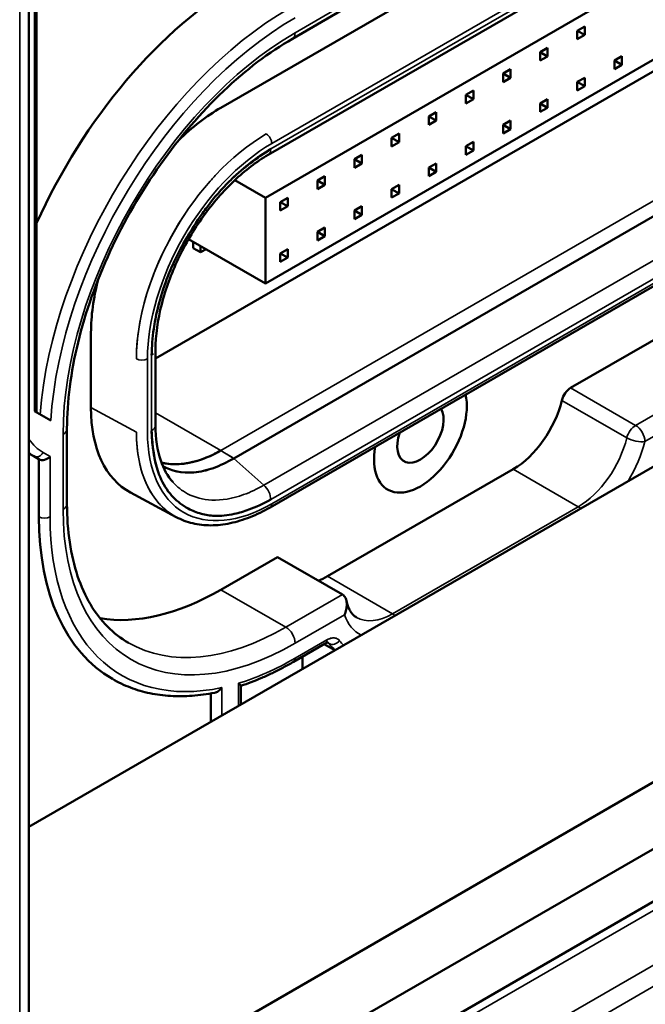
# Model space of a CAD drawing. Header units: millimetres. Extents: x 0 to 14369, y -869 to 2970.
# Tile 477 of 656: x 3591 to 3614, y 1225 to 1262. Entities that reach past the tile are written whole.
import ezdxf

# ---------------------------------------------------------------- set-up
doc = ezdxf.new("R2010")
doc.units = ezdxf.units.MM
doc.header["$LTSCALE"] = 10
doc.layers.add('Sichtbar (ISO)', color=7, linetype='Continuous', lineweight=50)
doc.layers.add('Sichtbar schmal (ISO)', color=7, linetype='Continuous', lineweight=35)

msp = doc.modelspace()

# ---------------------------------------------------------------- linework, layer by layer
at = {"layer": 'Sichtbar (ISO)'}
for p, q in [((3590.938, 1205.277), (3590.938, 1334.43)), ((3645.895, 1286.277), (3598.25, 1258.769)), ((3598.25, 1258.769), (3645.895, 1286.277)), ((3600.048, 1256.968), (3650.624, 1286.169)), ((3600.048, 1256.968), (3650.624, 1286.169)), ((3645.203, 1281.468), (3599.948, 1255.34)), ((3599.948, 1252.074), (3645.203, 1278.202)), ((3644.531, 1277.365), (3595.759, 1249.207)), ((3595.759, 1249.207), (3644.531, 1277.365)), ((3598.738, 1245.405), (3649.312, 1274.604)), ((3649.312, 1274.604), (3598.739, 1245.405)), ((3591.232, 1273.461), (3591.232, 1247.154)), ((3591.232, 1273.461), (3591.232, 1247.154)), ((3650.627, 1272.693), (3600.127, 1243.537)), ((3650.627, 1272.693), (3600.127, 1243.537)), ((3660.654, 1271.609), (3590.938, 1231.359)), ((3590.938, 1219.318), (3670.667, 1265.35)), ((3600.976, 1261.398), (3602.855, 1262.483)), ((3600.976, 1261.398), (3602.855, 1262.483)), ((3611.575, 1248.091), (3635.76, 1262.054)), ((3635.76, 1262.054), (3611.575, 1248.091)), ((3612.11, 1261.87), (3611.827, 1261.707)), ((3612.11, 1261.544), (3612.11, 1261.87)), ((3611.827, 1261.707), (3611.827, 1261.38)), ((3612.11, 1261.544), (3611.827, 1261.707)), ((3611.827, 1261.38), (3612.11, 1261.544)), ((3610.696, 1261.054), (3610.413, 1260.89)), ((3610.413, 1260.89), (3610.413, 1260.564)), ((3610.696, 1260.727), (3610.413, 1260.89)), ((3610.413, 1260.564), (3610.696, 1260.727)), ((3610.696, 1260.727), (3610.696, 1261.054)), ((3613.524, 1260.731), (3613.242, 1260.568)), ((3613.524, 1260.404), (3613.524, 1260.731)), ((3613.242, 1260.568), (3613.242, 1260.241)), ((3613.524, 1260.404), (3613.242, 1260.568)), ((3613.242, 1260.241), (3613.524, 1260.404)), ((3609.282, 1260.237), (3608.999, 1260.074)), ((3608.999, 1260.074), (3608.999, 1259.747)), ((3609.282, 1259.911), (3608.999, 1260.074)), ((3609.282, 1259.911), (3609.282, 1260.237)), ((3608.999, 1259.747), (3609.282, 1259.911)), ((3612.11, 1259.914), (3611.827, 1259.751)), ((3611.827, 1259.751), (3611.827, 1259.425)), ((3612.11, 1259.588), (3611.827, 1259.751)), ((3611.827, 1259.425), (3612.11, 1259.588)), ((3612.11, 1259.588), (3612.11, 1259.914)), ((3607.868, 1259.421), (3607.585, 1259.258)), ((3607.585, 1259.258), (3607.868, 1259.421)), ((3607.585, 1259.258), (3607.585, 1258.931)), ((3607.868, 1259.094), (3607.585, 1259.258)), ((3607.868, 1259.094), (3607.585, 1259.258)), ((3607.585, 1258.931), (3607.585, 1259.258)), ((3607.868, 1259.094), (3607.868, 1259.421)), ((3607.868, 1259.421), (3607.868, 1259.094)), ((3607.585, 1258.931), (3607.868, 1259.094)), ((3607.868, 1259.094), (3607.585, 1258.931)), ((3610.696, 1259.098), (3610.413, 1258.935)), ((3610.413, 1258.935), (3610.413, 1258.608)), ((3610.696, 1258.771), (3610.413, 1258.935)), ((3610.696, 1258.771), (3610.696, 1259.098)), ((3606.453, 1258.604), (3606.171, 1258.441)), ((3606.453, 1258.278), (3606.453, 1258.604)), ((3610.413, 1258.608), (3610.696, 1258.771)), ((3606.171, 1258.441), (3606.171, 1258.114)), ((3606.453, 1258.278), (3606.171, 1258.441)), ((3606.171, 1258.114), (3606.453, 1258.278)), ((3609.282, 1258.281), (3608.999, 1258.118)), ((3608.999, 1258.118), (3608.999, 1257.792)), ((3609.282, 1257.955), (3608.999, 1258.118)), ((3609.282, 1257.955), (3609.282, 1258.281)), ((3604.756, 1257.625), (3605.039, 1257.788)), ((3605.039, 1257.788), (3605.039, 1257.461)), ((3608.999, 1257.792), (3609.282, 1257.955)), ((3604.756, 1257.298), (3604.756, 1257.625)), ((3604.756, 1257.625), (3605.039, 1257.461)), ((3605.039, 1257.461), (3604.756, 1257.298)), ((3607.868, 1257.465), (3607.585, 1257.302)), ((3607.585, 1257.302), (3607.868, 1257.465)), ((3607.868, 1257.138), (3607.868, 1257.465)), ((3607.868, 1257.465), (3607.868, 1257.138)), ((3603.625, 1256.971), (3603.342, 1256.808)), ((3603.625, 1256.645), (3603.625, 1256.971)), ((3607.585, 1257.302), (3607.585, 1256.975)), ((3607.868, 1257.138), (3607.585, 1257.302)), ((3607.868, 1257.138), (3607.585, 1257.302)), ((3607.585, 1256.975), (3607.585, 1257.302)), ((3607.585, 1256.975), (3607.868, 1257.138)), ((3607.868, 1257.138), (3607.585, 1256.975)), ((3603.342, 1256.808), (3603.342, 1256.481)), ((3603.625, 1256.645), (3603.342, 1256.808)), ((3603.342, 1256.481), (3603.625, 1256.645)), ((3606.453, 1256.648), (3606.171, 1256.485)), ((3606.453, 1256.322), (3606.453, 1256.648)), ((3598.195, 1256.352), (3598.195, 1256.352)), ((3606.171, 1256.485), (3606.171, 1256.159)), ((3606.453, 1256.322), (3606.171, 1256.485)), ((3606.171, 1256.159), (3606.453, 1256.322)), ((3599.948, 1255.34), (3598.782, 1256.013)), ((3601.928, 1255.992), (3602.211, 1256.155)), ((3601.928, 1255.665), (3601.928, 1255.992)), ((3601.928, 1255.992), (3602.211, 1255.828)), ((3602.211, 1255.828), (3601.928, 1255.665)), ((3602.211, 1256.155), (3602.211, 1255.828)), ((3604.756, 1255.669), (3605.039, 1255.832)), ((3605.039, 1255.832), (3605.039, 1255.505)), ((3604.756, 1255.342), (3604.756, 1255.669)), ((3604.756, 1255.669), (3605.039, 1255.505)), ((3605.039, 1255.505), (3604.756, 1255.342)), ((3599.948, 1255.34), (3599.948, 1252.074)), ((3600.797, 1255.338), (3600.514, 1255.175)), ((3600.514, 1255.175), (3600.514, 1254.848)), ((3600.797, 1255.012), (3600.514, 1255.175)), ((3600.797, 1255.012), (3600.797, 1255.338)), ((3596.907, 1254.757), (3596.907, 1254.757)), ((3600.514, 1254.848), (3600.797, 1255.012)), ((3603.625, 1255.015), (3603.342, 1254.852)), ((3603.342, 1254.852), (3603.342, 1254.526)), ((3603.625, 1254.689), (3603.342, 1254.852)), ((3603.625, 1254.689), (3603.625, 1255.015)), ((3603.342, 1254.526), (3603.625, 1254.689)), ((3601.928, 1254.036), (3602.211, 1254.199)), ((3601.928, 1253.709), (3601.928, 1254.036)), ((3601.928, 1254.036), (3602.211, 1253.872)), ((3602.211, 1254.199), (3602.211, 1253.872)), ((3599.948, 1252.074), (3597.022, 1253.764)), ((3597.19, 1253.421), (3597.19, 1253.666)), ((3602.211, 1253.872), (3601.928, 1253.709)), ((3597.19, 1253.421), (3597.473, 1253.258)), ((3597.473, 1253.258), (3597.473, 1253.503)), ((3597.685, 1253.381), (3597.473, 1253.258)), ((3600.797, 1253.382), (3600.514, 1253.219)), ((3600.514, 1253.219), (3600.514, 1252.893)), ((3600.797, 1253.056), (3600.514, 1253.219)), ((3600.797, 1253.056), (3600.797, 1253.382)), ((3600.514, 1252.893), (3600.797, 1253.056)), ((3593.301, 1250.197), (3593.301, 1247.338)), ((3593.301, 1247.338), (3593.301, 1250.197)), ((3595.759, 1246.662), (3595.759, 1249.537)), ((3595.759, 1246.662), (3595.759, 1249.537)), ((3591.771, 1246.843), (3591.145, 1247.204)), ((3591.145, 1247.204), (3591.771, 1246.843)), ((3592.387, 1243.664), (3592.387, 1246.522)), ((3592.387, 1243.664), (3592.387, 1246.522)), ((3591.119, 1245.487), (3591.321, 1245.37)), ((3591.119, 1245.487), (3591.321, 1245.37)), ((3591.321, 1245.37), (3591.321, 1243.174)), ((3595.541, 1245.411), (3595.54, 1245.411)), ((3595.54, 1245.411), (3595.541, 1245.411)), ((3609.388, 1244.991), (3602.317, 1240.909)), ((3602.317, 1240.909), (3609.388, 1244.991)), ((3594.812, 1244.099), (3596.545, 1243.168)), ((3594.812, 1244.099), (3596.545, 1243.168)), ((3595.772, 1243.829), (3595.772, 1243.829)), ((3595.772, 1243.829), (3595.772, 1243.829)), ((3590.949, 1216.794), (3637.425, 1243.627)), ((3600.405, 1241.642), (3598.251, 1240.398)), ((3598.251, 1240.398), (3600.405, 1241.642)), ((3600.405, 1241.642), (3602.88, 1240.213)), ((3602.88, 1240.213), (3600.405, 1241.642)), ((3590.938, 1214.774), (3634.346, 1239.835)), ((3602.227, 1238.347), (3601.017, 1237.648)), ((3602.227, 1238.347), (3601.017, 1237.648)), ((3602.185, 1238.322), (3602.592, 1238.087)), ((3602.185, 1238.322), (3602.592, 1238.087)), ((3601.362, 1237.377), (3601.362, 1237.847)), ((3601.362, 1237.847), (3601.362, 1237.377)), ((3599.011, 1236.02), (3599.011, 1236.738)), ((3599.011, 1236.02), (3599.011, 1236.738)), ((3597.862, 1236.442), (3597.862, 1235.356))]:
    msp.add_line(p, q, dxfattribs=at)
for centre, major_axis, ratio, start_param, end_param in [((3599.064, 1252.585), (6.75, 11.691), 0.57735, 0.785398, 1.747552), ((3599.064, 1252.585), (-6.75, -11.691), 0.57735, 3.926991, 4.889145), ((3598.252, 1253.054), (3.5, 6.062), 0.577526, 0.78555, 1.11734), ((3598.252, 1253.054), (-3.5, -6.062), 0.577526, 3.927143, 4.258933), ((3598.252, 1253.054), (3.5, 6.062), 0.577526, 2.024175, 2.356042), ((3598.252, 1253.054), (-3.5, -6.062), 0.577526, 5.165767, 5.497635), ((3611.575, 1247.682), (0.25, 0.433), 0.57735, 0.785398, 2.043428), ((3611.575, 1247.682), (-0.25, -0.433), 0.57735, 3.926991, 5.18502), ((3605.852, 1246.379), (-1.25, -2.165), 0.57735, 5.26872, 8.868447), ((3605.852, 1246.379), (-1.25, -2.165), 0.57735, 5.26872, 8.868447), ((3605.852, 1246.379), (-1.25, -2.165), 0.57735, 5.26872, 8.868447), ((3609.388, 1247.236), (1.375, 2.382), 0.57735, 3.926991, 5.18502), ((3609.388, 1247.236), (-1.375, -2.382), 0.57735, 0.785398, 2.043428), ((3598.252, 1250.198), (3.501, 6.064), 0.577174, 2.356347, 3.159041), ((3598.252, 1250.198), (3.501, 6.064), 0.577174, 2.356347, 3.159041), ((3605.852, 1246.379), (-0.625, -1.083), 0.57735, 5.026382, 9.110785), ((3593.619, 1249.817), (-2.5, -4.33), 0.57735, 6.207647, 6.283185), ((3591.533, 1245.594), (0.277, 0.16), 0.717439, 3.534292, 5.105088), ((3591.533, 1245.594), (0.277, 0.16), 0.717439, 3.534292, 5.105088), ((3598.252, 1250.198), (3.501, 6.064), 0.577174, 3.404714, 3.404724), ((3598.252, 1250.198), (3.501, 6.064), 0.577174, 3.404714, 3.404724), ((3598.252, 1250.198), (3.501, 6.064), 0.577174, 3.514319, 3.514425), ((3598.252, 1250.198), (3.501, 6.064), 0.577174, 3.514319, 3.514425), ((3598.252, 1250.198), (3.501, 6.064), 0.577174, 3.699401, 3.699628), ((3598.252, 1250.198), (3.501, 6.064), 0.577174, 3.699402, 3.699629), ((3600.867, 1248.686), (-6.75, -11.691), 0.57735, 5.497787, 6.283185), ((3602.317, 1243.154), (1.375, 2.382), 0.57735, 3.744156, 3.926991), ((3602.317, 1243.154), (-1.375, -2.382), 0.57735, 0.602563, 0.785398), ((3598.251, 1250.196), (-6, -10.392), 0.57735, 0.212202, 0.785398), ((3598.251, 1250.196), (-6, -10.392), 0.57735, 0.212202, 0.785398)]:
    msp.add_ellipse(centre, major_axis=major_axis, ratio=ratio, start_param=start_param, end_param=end_param, dxfattribs=at)
for points, knots in [([(3600.976, 1261.398), (3600.093, 1260.889), (3599.201, 1260.212), (3597.495, 1258.59), (3596.68, 1257.642), (3595.217, 1255.574), (3594.569, 1254.453), (3593.504, 1252.151), (3593.088, 1250.972), (3592.531, 1248.677), (3592.388, 1247.562), (3592.387, 1246.533), (3592.387, 1246.527), (3592.387, 1246.522)], [1.570796, 1.570796, 1.570796, 1.570796, 1.883729, 1.883729, 2.197675, 2.197675, 2.511834, 2.511834, 2.825993, 2.825993, 3.13995, 3.13995, 3.141593, 3.141593, 3.141593, 3.141593]), ([(3600.976, 1261.398), (3600.093, 1260.889), (3599.201, 1260.212), (3597.495, 1258.59), (3596.68, 1257.642), (3595.217, 1255.574), (3594.569, 1254.453), (3593.504, 1252.151), (3593.088, 1250.972), (3592.531, 1248.677), (3592.388, 1247.562), (3592.387, 1246.533), (3592.387, 1246.527), (3592.387, 1246.522)], [1.570796, 1.570796, 1.570796, 1.570796, 1.883729, 1.883729, 2.197675, 2.197675, 2.511834, 2.511834, 2.825993, 2.825993, 3.13995, 3.13995, 3.141593, 3.141593, 3.141593, 3.141593]), ([(3595.613, 1249.337), (3595.616, 1249.668), (3595.643, 1250.005), (3595.694, 1250.345), (3595.729, 1250.585), (3595.775, 1250.826), (3595.832, 1251.068), (3595.913, 1251.417), (3596.017, 1251.767), (3596.148, 1252.127), (3596.238, 1252.374), (3596.342, 1252.625), (3596.462, 1252.882), (3596.589, 1253.152), (3596.732, 1253.431), (3596.886, 1253.704), (3597.093, 1254.069), (3597.32, 1254.423), (3597.544, 1254.741), (3597.603, 1254.825), (3597.663, 1254.906), (3597.723, 1254.985), (3598.002, 1255.356), (3598.283, 1255.675), (3598.581, 1255.97), (3598.638, 1256.026), (3598.696, 1256.082), (3598.755, 1256.136), (3598.994, 1256.359), (3599.245, 1256.57), (3599.506, 1256.765), (3599.715, 1256.92), (3599.931, 1257.065), (3600.151, 1257.197)], [0, 0, 0, 0, 0.117399, 0.117399, 0.117399, 0.2, 0.2, 0.2, 0.318725, 0.318725, 0.318725, 0.4, 0.4, 0.4, 0.485584, 0.485584, 0.485584, 0.6, 0.6, 0.6, 0.63034, 0.63034, 0.63034, 0.772714, 0.772714, 0.772714, 0.8, 0.8, 0.8, 0.91123, 0.91123, 0.91123, 1, 1, 1, 1]), ([(3600.048, 1256.969), (3599.616, 1256.719), (3599.173, 1256.384), (3598.339, 1255.592), (3597.937, 1255.129), (3597.217, 1254.123), (3596.89, 1253.568), (3596.356, 1252.439), (3596.142, 1251.853), (3595.84, 1250.679), (3595.76, 1250.078), (3595.76, 1249.541)], [0, 0, 0, 0, 0.1885268, 0.1885268, 0.3749486, 0.3749486, 0.5635135, 0.5635135, 0.7521254, 0.7521254, 0.9554023, 0.9554023, 0.9554023, 0.9554023]), ([(3600.048, 1256.969), (3599.616, 1256.719), (3599.173, 1256.384), (3598.339, 1255.592), (3597.937, 1255.129), (3597.217, 1254.123), (3596.89, 1253.568), (3596.356, 1252.439), (3596.142, 1251.853), (3595.84, 1250.679), (3595.76, 1250.078), (3595.76, 1249.541)], [0, 0, 0, 0, 0.1885268, 0.1885268, 0.3749486, 0.3749486, 0.5635135, 0.5635135, 0.7521254, 0.7521254, 0.9554009, 0.9554009, 0.9554009, 0.9554009]), ([(3600.151, 1243.838), (3599.866, 1243.676), (3599.588, 1243.548), (3599.318, 1243.45), (3599.129, 1243.381), (3598.943, 1243.328), (3598.761, 1243.288), (3598.5, 1243.232), (3598.248, 1243.206), (3598.002, 1243.216), (3597.834, 1243.222), (3597.668, 1243.246), (3597.506, 1243.291), (3597.335, 1243.338), (3597.165, 1243.406), (3597.006, 1243.492), (3596.793, 1243.608), (3596.6, 1243.759), (3596.437, 1243.923), (3596.394, 1243.967), (3596.353, 1244.012), (3596.314, 1244.059), (3596.133, 1244.277), (3595.997, 1244.523), (3595.891, 1244.806), (3595.871, 1244.86), (3595.852, 1244.916), (3595.834, 1244.973), (3595.76, 1245.206), (3595.703, 1245.464), (3595.665, 1245.744), (3595.635, 1245.968), (3595.617, 1246.206), (3595.613, 1246.458)], [0, 0, 0, 0, 0.1174, 0.1174, 0.1174, 0.2, 0.2, 0.2, 0.318725, 0.318725, 0.318725, 0.4, 0.4, 0.4, 0.485584, 0.485584, 0.485584, 0.6, 0.6, 0.6, 0.63034, 0.63034, 0.63034, 0.772715, 0.772715, 0.772715, 0.8, 0.8, 0.8, 0.91123, 0.91123, 0.91123, 1, 1, 1, 1]), ([(3595.759, 1246.662), (3595.76, 1246.162), (3595.83, 1245.703), (3596.069, 1244.994), (3596.226, 1244.719), (3596.414, 1244.507)], [0, 0, 0, 0, 0.189637, 0.189637, 0.3566248, 0.3566248, 0.3566248, 0.3566248]), ([(3595.759, 1246.662), (3595.76, 1246.162), (3595.83, 1245.703), (3596.069, 1244.994), (3596.227, 1244.719), (3596.414, 1244.507)], [0, 0, 0, 0, 0.189637, 0.189637, 0.3566321, 0.3566321, 0.3566321, 0.3566321]), ([(3598.251, 1245.705), (3598.101, 1245.62), (3597.95, 1245.544), (3597.509, 1245.35), (3597.218, 1245.262), (3596.662, 1245.171), (3596.395, 1245.168), (3596.094, 1245.217), (3596.04, 1245.228), (3595.987, 1245.24)], [2.0089081, 2.0089081, 2.0089081, 2.0089081, 2.0704439, 2.0704439, 2.1893622, 2.1893622, 2.3082806, 2.3082806, 2.3347926, 2.3347926, 2.3347926, 2.3347926]), ([(3595.987, 1245.24), (3596.05, 1245.225), (3596.113, 1245.213), (3596.426, 1245.167), (3596.694, 1245.173), (3597.253, 1245.271), (3597.545, 1245.363), (3597.975, 1245.556), (3598.113, 1245.627), (3598.25, 1245.705)], [2.0000291, 2.0000291, 2.0000291, 2.0000291, 2.0313268, 2.0313268, 2.1503437, 2.1503437, 2.2693606, 2.2693606, 2.3258506, 2.3258506, 2.3258506, 2.3258506]), ([(3596.044, 1245.101), (3596.36, 1244.932), (3596.762, 1244.833), (3597.464, 1244.888), (3597.713, 1244.945), (3598.22, 1245.127), (3598.476, 1245.252), (3598.738, 1245.405)], [-0.4347107, -0.4347107, -0.4347107, -0.4347107, -0.2236853, -0.2236853, -0.1117567, -0.1117567, -0.0000049, -0.0000049, -0.0000049, -0.0000049]), ([(3598.738, 1245.405), (3598.476, 1245.252), (3598.22, 1245.127), (3597.713, 1244.944), (3597.463, 1244.888), (3596.761, 1244.833), (3596.36, 1244.932), (3596.044, 1245.101)], [0.0000228, 0.0000228, 0.0000228, 0.0000228, 0.1119262, 0.1119262, 0.2240133, 0.2240133, 0.4347753, 0.4347753, 0.4347753, 0.4347753]), ([(3594.726, 1238.375), (3594.438, 1238.541), (3594.172, 1238.747), (3593.689, 1239.236), (3593.471, 1239.52), (3593.09, 1240.164), (3592.926, 1240.524), (3592.661, 1241.315), (3592.559, 1241.745), (3592.422, 1242.664), (3592.387, 1243.153), (3592.387, 1243.664)], [2.3561945, 2.3561945, 2.3561945, 2.3561945, 2.5132741, 2.5132741, 2.6703538, 2.6703538, 2.8274334, 2.8274334, 2.984513, 2.984513, 3.1415927, 3.1415927, 3.1415927, 3.1415927]), ([(3594.726, 1238.375), (3594.438, 1238.541), (3594.172, 1238.747), (3593.689, 1239.236), (3593.471, 1239.52), (3593.09, 1240.164), (3592.926, 1240.524), (3592.661, 1241.315), (3592.559, 1241.745), (3592.422, 1242.664), (3592.387, 1243.153), (3592.387, 1243.664)], [2.3561945, 2.3561945, 2.3561945, 2.3561945, 2.5132741, 2.5132741, 2.6703538, 2.6703538, 2.8274334, 2.8274334, 2.984513, 2.984513, 3.1415927, 3.1415927, 3.1415927, 3.1415927]), ([(3596.545, 1243.168), (3596.742, 1243.062), (3596.955, 1242.982), (3597.4, 1242.876), (3597.633, 1242.85), (3598.112, 1242.852), (3598.357, 1242.88), (3598.856, 1242.985), (3599.109, 1243.063), (3599.618, 1243.266), (3599.873, 1243.391), (3600.127, 1243.537)], [2.3736494, 2.3736494, 2.3736494, 2.3736494, 2.5272569, 2.5272569, 2.6808643, 2.6808643, 2.8344718, 2.8344718, 2.9880792, 2.9880792, 3.1416867, 3.1416867, 3.1416867, 3.1416867]), ([(3596.545, 1243.168), (3596.742, 1243.062), (3596.955, 1242.982), (3597.4, 1242.876), (3597.633, 1242.85), (3598.112, 1242.852), (3598.357, 1242.88), (3598.856, 1242.985), (3599.109, 1243.063), (3599.618, 1243.266), (3599.873, 1243.391), (3600.127, 1243.537)], [2.3736503, 2.3736503, 2.3736503, 2.3736503, 2.5272576, 2.5272576, 2.6808649, 2.6808649, 2.8344721, 2.8344721, 2.9880794, 2.9880794, 3.1416867, 3.1416867, 3.1416867, 3.1416867]), ([(3602.88, 1240.213), (3602.907, 1240.197), (3602.932, 1240.176), (3602.983, 1240.115), (3603.005, 1240.072), (3603.04, 1239.965), (3603.048, 1239.9), (3603.048, 1239.77), (3603.04, 1239.703), (3603.01, 1239.572), (3602.988, 1239.507), (3602.96, 1239.444), (3602.959, 1239.443), (3602.959, 1239.442)], [0.09341858, 0.09341858, 0.09341858, 0.09341858, 0.10621496, 0.10621496, 0.12403636, 0.12403636, 0.14611715, 0.14611715, 0.16768171, 0.16768171, 0.18977528, 0.18977528, 0.19019595, 0.19019595, 0.19019595, 0.19019595]), ([(3602.959, 1239.442), (3602.959, 1239.443), (3602.96, 1239.444), (3602.988, 1239.507), (3603.01, 1239.572), (3603.04, 1239.703), (3603.048, 1239.77), (3603.048, 1239.9), (3603.04, 1239.965), (3603.005, 1240.072), (3602.983, 1240.115), (3602.932, 1240.176), (3602.907, 1240.197), (3602.88, 1240.213)], [-0.19019595, -0.19019595, -0.19019595, -0.19019595, -0.18977528, -0.18977528, -0.16768171, -0.16768171, -0.14611715, -0.14611715, -0.12403636, -0.12403636, -0.10621496, -0.10621496, -0.09341858, -0.09341858, -0.09341858, -0.09341858]), ([(3603.035, 1239.97), (3603.049, 1239.902), (3603.067, 1239.839), (3603.107, 1239.725), (3603.13, 1239.673), (3603.18, 1239.581), (3603.206, 1239.541), (3603.262, 1239.469), (3603.291, 1239.439), (3603.352, 1239.385), (3603.383, 1239.363), (3603.417, 1239.344)], [3.3545763, 3.3545763, 3.3545763, 3.3545763, 3.4690592, 3.4690592, 3.5835421, 3.5835421, 3.698025, 3.698025, 3.8125079, 3.8125079, 3.9269908, 3.9269908, 3.9269908, 3.9269908]), ([(3603.035, 1239.97), (3603.049, 1239.902), (3603.067, 1239.839), (3603.107, 1239.725), (3603.13, 1239.673), (3603.18, 1239.581), (3603.206, 1239.541), (3603.262, 1239.469), (3603.291, 1239.439), (3603.352, 1239.385), (3603.383, 1239.363), (3603.417, 1239.344)], [3.3545763, 3.3545763, 3.3545763, 3.3545763, 3.4690592, 3.4690592, 3.5835421, 3.5835421, 3.698025, 3.698025, 3.8125079, 3.8125079, 3.9269908, 3.9269908, 3.9269908, 3.9269908]), ([(3602.334, 1238.383), (3602.334, 1238.383), (3602.333, 1238.384), (3602.327, 1238.384), (3602.321, 1238.383), (3602.302, 1238.38), (3602.29, 1238.376), (3602.262, 1238.365), (3602.245, 1238.357), (3602.227, 1238.347)], [0.9888978, 0.9888978, 0.9888978, 0.9888978, 1.0995574, 1.0995574, 1.2566371, 1.2566371, 1.4137167, 1.4137167, 1.5707963, 1.5707963, 1.5707963, 1.5707963]), ([(3602.334, 1238.383), (3602.334, 1238.383), (3602.333, 1238.384), (3602.327, 1238.384), (3602.321, 1238.383), (3602.302, 1238.38), (3602.29, 1238.376), (3602.262, 1238.365), (3602.245, 1238.357), (3602.227, 1238.347)], [0.9888978, 0.9888978, 0.9888978, 0.9888978, 1.0995574, 1.0995574, 1.2566371, 1.2566371, 1.4137167, 1.4137167, 1.5707963, 1.5707963, 1.5707963, 1.5707963]), ([(3599.011, 1236.735), (3599.142, 1236.778), (3599.275, 1236.825), (3599.541, 1236.927), (3599.674, 1236.981), (3599.942, 1237.096), (3600.077, 1237.157), (3600.345, 1237.286), (3600.48, 1237.354), (3600.748, 1237.496), (3600.883, 1237.571), (3601.017, 1237.648)], [4.5018294, 4.5018294, 4.5018294, 4.5018294, 4.5437264, 4.5437264, 4.5858921, 4.5858921, 4.6280577, 4.6280577, 4.6702233, 4.6702233, 4.712389, 4.712389, 4.712389, 4.712389]), ([(3599.011, 1236.735), (3599.142, 1236.778), (3599.275, 1236.825), (3599.541, 1236.927), (3599.674, 1236.981), (3599.942, 1237.096), (3600.077, 1237.157), (3600.345, 1237.286), (3600.48, 1237.354), (3600.748, 1237.496), (3600.883, 1237.571), (3601.017, 1237.648)], [4.5018294, 4.5018294, 4.5018294, 4.5018294, 4.5437264, 4.5437264, 4.5858921, 4.5858921, 4.6280577, 4.6280577, 4.6702233, 4.6702233, 4.712389, 4.712389, 4.712389, 4.712389]), ([(3594.117, 1236.994), (3594.337, 1236.867), (3594.567, 1236.758), (3595.045, 1236.577), (3595.293, 1236.505), (3595.804, 1236.398), (3596.066, 1236.363), (3596.604, 1236.33), (3596.878, 1236.333), (3597.437, 1236.374), (3597.722, 1236.413), (3598.009, 1236.47)], [3.9269908, 3.9269908, 3.9269908, 3.9269908, 4.0205227, 4.0205227, 4.1140546, 4.1140546, 4.2075865, 4.2075865, 4.3011184, 4.3011184, 4.3946503, 4.3946503, 4.3946503, 4.3946503]), ([(3594.117, 1236.994), (3594.337, 1236.867), (3594.567, 1236.758), (3595.045, 1236.577), (3595.293, 1236.505), (3595.804, 1236.398), (3596.066, 1236.363), (3596.604, 1236.33), (3596.878, 1236.333), (3597.437, 1236.374), (3597.722, 1236.413), (3598.009, 1236.47)], [3.9269908, 3.9269908, 3.9269908, 3.9269908, 4.0205227, 4.0205227, 4.1140546, 4.1140546, 4.2075865, 4.2075865, 4.3011184, 4.3011184, 4.3946503, 4.3946503, 4.3946503, 4.3946503]), ([(3598.923, 1236.832), (3598.923, 1236.831), (3598.924, 1236.831), (3598.949, 1236.809), (3598.97, 1236.789), (3598.998, 1236.759), (3599.008, 1236.747), (3599.01, 1236.739), (3599.011, 1236.738), (3599.011, 1236.738)], [-0.12420457, -0.12420457, -0.12420457, -0.12420457, -0.12380972, -0.12380972, -0.10684657, -0.10684657, -0.09121897, -0.09121897, -0.08872241, -0.08872241, -0.08872241, -0.08872241]), ([(3599.011, 1236.738), (3599.011, 1236.738), (3599.01, 1236.739), (3599.008, 1236.747), (3598.998, 1236.759), (3598.97, 1236.789), (3598.949, 1236.809), (3598.924, 1236.831), (3598.923, 1236.831), (3598.923, 1236.832)], [0.08872241, 0.08872241, 0.08872241, 0.08872241, 0.09121897, 0.09121897, 0.10684657, 0.10684657, 0.12380972, 0.12380972, 0.12420457, 0.12420457, 0.12420457, 0.12420457]), ([(3598.009, 1236.47), (3598.017, 1236.471), (3598.025, 1236.473), (3598.071, 1236.486), (3598.109, 1236.504), (3598.171, 1236.545), (3598.197, 1236.566), (3598.244, 1236.612), (3598.265, 1236.637), (3598.285, 1236.665), (3598.286, 1236.666), (3598.286, 1236.667)], [-0.03515487, -0.03515487, -0.03515487, -0.03515487, -0.03255768, -0.03255768, -0.01975056, -0.01975056, -0.01000313, -0.01000313, 0, 0, 0.00030387, 0.00030387, 0.00030387, 0.00030387]), ([(3598.286, 1236.667), (3598.286, 1236.666), (3598.285, 1236.665), (3598.265, 1236.637), (3598.244, 1236.612), (3598.197, 1236.566), (3598.171, 1236.545), (3598.109, 1236.504), (3598.071, 1236.486), (3598.025, 1236.473), (3598.017, 1236.471), (3598.009, 1236.47)], [-0.00030387, -0.00030387, -0.00030387, -0.00030387, 0, 0, 0.01000313, 0.01000313, 0.01975056, 0.01975056, 0.03255768, 0.03255768, 0.03515487, 0.03515487, 0.03515487, 0.03515487])]:
    msp.add_open_spline(points, degree=3, knots=knots, dxfattribs=at)
for points in [[(3600.151, 1257.197), (3599.605, 1256.857), (3599.105, 1256.471), (3598.667, 1256.054)], [(3595.613, 1246.458), (3595.635, 1245.84), (3595.719, 1245.311), (3595.861, 1244.888)], [(3596.414, 1244.507), (3596.417, 1244.503), (3596.421, 1244.499), (3596.425, 1244.495)], [(3596.425, 1244.495), (3596.421, 1244.499), (3596.417, 1244.503), (3596.414, 1244.507)]]:
    msp.add_open_spline(points, degree=3, dxfattribs=at)
at = {"layer": 'Sichtbar schmal (ISO)'}
for p, q in [((3590.586, 1205.407), (3590.586, 1333.94)), ((3650.727, 1286.397), (3600.151, 1257.197)), ((3600.151, 1257.197), (3650.727, 1286.397)), ((3650.689, 1286.561), (3600.189, 1257.405)), ((3598.251, 1245.705), (3648.81, 1274.896)), ((3648.81, 1274.896), (3598.251, 1245.705)), ((3650.465, 1273.584), (3599.889, 1244.384)), ((3599.889, 1244.384), (3650.465, 1273.584)), ((3591.145, 1273.338), (3591.145, 1247.204)), ((3591.145, 1247.204), (3591.145, 1273.338)), ((3600.151, 1243.838), (3650.728, 1273.038)), ((3650.728, 1273.038), (3600.151, 1243.838)), ((3600.189, 1243.675), (3650.689, 1272.831)), ((3602.959, 1262.712), (3601.079, 1261.627)), ((3601.079, 1261.627), (3602.959, 1262.712)), ((3638.235, 1260.625), (3614.049, 1246.662)), ((3614.049, 1246.662), (3638.235, 1260.625)), ((3599.981, 1257.77), (3599.981, 1257.77)), ((3599.981, 1257.77), (3599.981, 1257.77)), ((3599.981, 1257.77), (3599.981, 1257.77)), ((3599.981, 1257.77), (3599.981, 1257.77)), ((3614.403, 1246.049), (3624.869, 1252.092)), ((3624.869, 1252.092), (3614.403, 1246.049)), ((3595.032, 1249.198), (3595.032, 1249.198)), ((3595.032, 1249.198), (3595.032, 1249.198)), ((3595.032, 1249.198), (3595.032, 1249.198)), ((3595.032, 1249.198), (3595.032, 1249.198)), ((3595.452, 1249.2), (3595.452, 1246.409)), ((3595.613, 1249.337), (3595.613, 1246.458)), ((3595.613, 1246.458), (3595.613, 1249.337)), ((3614.049, 1246.662), (3611.575, 1248.091)), ((3611.575, 1248.091), (3614.049, 1246.662)), ((3611.238, 1247.614), (3613.713, 1246.185)), ((3613.713, 1246.185), (3611.238, 1247.614)), ((3595.032, 1246.407), (3593.301, 1247.338)), ((3593.301, 1247.338), (3595.032, 1246.407)), ((3598.251, 1245.705), (3595.759, 1247.144)), ((3595.759, 1247.144), (3598.25, 1245.705)), ((3592.241, 1246.318), (3592.241, 1243.46)), ((3592.241, 1243.46), (3592.241, 1246.318)), ((3598.25, 1245.705), (3598.389, 1245.619)), ((3598.389, 1245.619), (3598.251, 1245.705)), ((3591.321, 1245.37), (3591.321, 1243.174)), ((3591.482, 1245.624), (3591.746, 1245.472)), ((3591.746, 1245.472), (3591.482, 1245.624)), ((3591.746, 1243.174), (3591.746, 1245.472)), ((3591.746, 1245.472), (3591.746, 1243.174)), ((3598.738, 1245.405), (3598.389, 1245.619)), ((3599.889, 1244.384), (3598.738, 1245.405)), ((3598.739, 1245.405), (3599.889, 1244.384)), ((3609.388, 1244.991), (3611.863, 1243.562)), ((3611.863, 1243.562), (3609.388, 1244.991)), ((3600.189, 1243.675), (3600.189, 1243.675)), ((3611.863, 1243.562), (3604.792, 1239.48)), ((3604.792, 1239.48), (3611.863, 1243.562)), ((3604.792, 1239.48), (3602.317, 1240.909)), ((3602.317, 1240.909), (3604.792, 1239.48)), ((3600.726, 1238.969), (3598.251, 1240.398)), ((3598.251, 1240.398), (3600.726, 1238.969)), ((3602.88, 1240.213), (3600.726, 1238.969)), ((3600.726, 1238.969), (3602.88, 1240.213)), ((3601.079, 1238.357), (3602.959, 1239.442)), ((3602.959, 1239.442), (3601.079, 1238.357)), ((3590.938, 1214.436), (3633.239, 1238.858)), ((3602.289, 1238.484), (3601.079, 1237.786)), ((3601.079, 1237.786), (3602.289, 1238.484)), ((3602.378, 1238.342), (3602.31, 1238.381)), ((3602.31, 1238.381), (3602.378, 1238.342)), ((3633.239, 1236.778), (3590.938, 1212.356)), ((3598.923, 1236.832), (3598.923, 1235.969)), ((3598.923, 1235.969), (3598.923, 1236.832)), ((3597.862, 1236.442), (3597.862, 1235.356)), ((3598.286, 1235.601), (3598.286, 1236.667)), ((3598.286, 1236.667), (3598.286, 1235.601)), ((3590.938, 1211.54), (3633.72, 1236.24))]:
    msp.add_line(p, q, dxfattribs=at)
for centre, major_axis, ratio, start_param, end_param in [((3600.867, 1251.543), (-6.75, -11.691), 0.57735, 3.926991, 5.40488), ((3600.867, 1251.543), (6.75, 11.691), 0.57735, 0.785398, 2.263288), ((3601.079, 1251.421), (-6.6, -11.432), 0.57735, 3.926991, 5.423884), ((3601.079, 1251.421), (6.6, 11.432), 0.57735, 0.785398, 2.282292), ((3601.079, 1251.421), (6.25, 10.825), 0.57735, 0.785398, 2.356194), ((3601.079, 1251.421), (-6.25, -10.825), 0.57735, 3.926991, 5.497787), ((3600.726, 1261.831), (0.25, -0.433), 0.57735, 0, 0.785398), ((3600.726, 1261.831), (0.25, -0.433), 0.57735, 0, 0.785398), ((3599.978, 1252.057), (3.5, 6.062), 0.576615, 0.785549, 2.356042), ((3599.977, 1257.527), (-0.15, 0.26), 0.577417, 3.927377, 5.480388), ((3599.977, 1257.527), (0.15, -0.26), 0.577417, 0.785784, 2.338787), ((3600.189, 1251.936), (-3.349, -5.801), 0.577313, 3.926902, 5.497891), ((3600.189, 1251.936), (3.349, 5.801), 0.577313, 0.785315, 2.356291), ((3599.798, 1257.401), (0.25, -0.433), 0.57735, 0.000549, 0.785601), ((3599.798, 1257.401), (0.25, -0.433), 0.57735, 0.000549, 0.785601), ((3599.977, 1252.058), (3.499, 6.061), 0.576455, 1.430146, 2.356273), ((3595.24, 1249.323), (0.3, 0), 0.577425, 3.944544, 5.4972), ((3595.24, 1249.323), (-0.3, 0), 0.577425, 0.802947, 2.355608), ((3595.259, 1249.541), (0.5, 0), 0.57735, 5.497632, 5.720732), ((3595.259, 1249.541), (-0.5, 0), 0.577193, 2.356158, 2.356194), ((3591.887, 1246.522), (0.5, 0), 0.57735, 5.497787, 6.283185), ((3591.887, 1246.522), (0.5, 0), 0.57735, 5.497787, 6.283185), ((3595.259, 1246.662), (0.5, 0), 0.57735, 5.497613, 6.283185), ((3595.259, 1246.662), (0.5, 0), 0.57735, 5.497623, 6.283185), ((3614.049, 1246.254), (-0.25, -0.433), 0.57735, 3.926991, 5.18502), ((3614.049, 1246.254), (0.25, 0.433), 0.57735, 0.785398, 2.043428), ((3614.049, 1246.254), (-0.25, 0.433), 0.57735, 3.926991, 5.497787), ((3614.049, 1246.254), (0.25, -0.433), 0.57735, 0.785398, 2.356194), ((3593.832, 1249.694), (-2.35, -4.07), 0.57735, 6.011971, 6.283185), ((3593.832, 1249.694), (-2.35, -4.07), 0.57735, 6.011971, 6.283185), ((3599.977, 1249.266), (-3.491, -6.065), 0.577351, 5.496959, 6.299866), ((3600.189, 1249.144), (-3.349, -5.801), 0.577347, 5.497663, 7.068656), ((3600.189, 1249.144), (-3.349, -5.801), 0.577347, 5.497669, 7.068645), ((3611.863, 1245.808), (-1.375, -2.382), 0.57735, 0.785398, 2.043428), ((3611.863, 1245.808), (1.375, 2.382), 0.57735, 3.926991, 5.18502), ((3614.049, 1246.254), (0.486, -0.117), 0.371694, 4.041214, 5.61201), ((3614.049, 1246.254), (-0.486, 0.117), 0.371694, 0.899621, 2.470417), ((3612.216, 1245.603), (-1.625, -2.815), 0.57735, 1.525409, 2.043428), ((3612.216, 1245.603), (1.625, 2.815), 0.57735, 4.667001, 5.18502), ((3593.619, 1249.817), (-2.5, -4.33), 0.57735, 6.207647, 6.283185), ((3591.269, 1245.747), (-0.15, -0.26), 0.816497, 0, 1.570796), ((3591.269, 1245.747), (-0.15, -0.26), 0.816497, 0, 1.570796), ((3591.887, 1243.664), (0.5, 0), 0.57735, 5.497787, 6.283185), ((3591.887, 1243.664), (0.5, 0), 0.57735, 5.497787, 6.283185), ((3601.079, 1248.563), (-6.25, -10.825), 0.57735, 5.497787, 7.068583), ((3601.079, 1248.563), (-6.25, -10.825), 0.57735, 5.497787, 7.068583), ((3599.977, 1249.266), (-3.491, -6.065), 0.577351, 6.141483, 6.299866), ((3599.977, 1243.797), (0.15, -0.26), 0.577316, 0, 0.785082), ((3599.977, 1243.797), (0.15, -0.26), 0.577316, 0, 0.784776), ((3611.863, 1243.154), (0.25, -0.433), 0.57735, 2.088602, 2.356194), ((3611.863, 1243.154), (-0.25, 0.433), 0.57735, 5.230195, 5.497787), ((3600.867, 1248.686), (-6.75, -11.691), 0.57735, 5.497787, 6.283185), ((3591.533, 1243.297), (-0.3, 0), 0.57735, 0.785398, 2.356194), ((3591.533, 1243.297), (0.3, 0), 0.57735, 3.926991, 5.497787), ((3601.079, 1248.563), (-6.6, -11.432), 0.57735, 5.497787, 6.764685), ((3601.079, 1248.563), (-6.6, -11.432), 0.57735, 5.497787, 6.764685), ((3605.145, 1241.521), (-1.625, -2.815), 0.57735, 5.810554, 6.328573), ((3605.145, 1241.521), (-1.625, -2.815), 0.57735, 5.810554, 6.328573), ((3604.792, 1241.725), (-1.375, -2.382), 0.57735, 0, 0.785398), ((3604.792, 1241.725), (-1.375, -2.382), 0.57735, 0, 0.785398), ((3604.792, 1239.071), (-0.25, 0.433), 0.57735, 5.230195, 5.497787), ((3604.792, 1239.071), (0.25, -0.433), 0.57735, 2.088602, 2.356194), ((3600.726, 1248.767), (-6, -10.392), 0.57735, 0, 0.785398), ((3600.726, 1248.767), (-6, -10.392), 0.57735, 0, 0.785398), ((3600.726, 1238.561), (-0.25, 0.433), 0.57735, 3.926991, 5.497787), ((3600.726, 1238.561), (0.25, -0.433), 0.57735, 0.785398, 2.356194), ((3602.077, 1238.607), (0.15, -0.26), 0.57735, 0, 0.785258), ((3602.077, 1238.607), (0.15, -0.26), 0.57735, 0, 0.785258), ((3602.077, 1237.953), (0.25, 0.433), 0.57735, 6.052049, 6.26469), ((3602.077, 1237.953), (0.25, 0.433), 0.57735, 6.052049, 6.26469), ((3602.558, 1238.575), (-0.237, -0.184), 0.794783, 0.313303, 1.884099), ((3602.558, 1238.575), (-0.237, -0.184), 0.794783, 0.313303, 1.884099), ((3604.933, 1241.643), (-2.125, -3.681), 0.57735, 6.052049, 6.186176), ((3604.933, 1241.643), (-2.125, -3.681), 0.57735, 6.052049, 6.186176), ((3605.145, 1241.521), (-1.975, -3.421), 0.57735, 6.052049, 6.150816), ((3605.145, 1241.521), (-1.975, -3.421), 0.57735, 6.052049, 6.150816), ((3601.079, 1248.563), (6.6, 11.432), 0.57735, 3.693823, 3.926991), ((3601.079, 1248.563), (-6.6, -11.432), 0.57735, 0.552231, 0.785398), ((3600.867, 1237.908), (0.15, -0.26), 0.57735, 0, 0.785398), ((3600.867, 1237.908), (0.15, -0.26), 0.57735, 0, 0.785398)]:
    msp.add_ellipse(centre, major_axis=major_axis, ratio=ratio, start_param=start_param, end_param=end_param, dxfattribs=at)
for points, knots in [([(3598.069, 1256.221), (3598.019, 1256.168), (3597.925, 1256.065), (3597.832, 1255.96), (3597.788, 1255.91)], [0.61539165, 0.61539165, 0.61539165, 0.61539165, 0.66666667, 0.71239016, 0.71239016, 0.71239016, 0.71239016]), ([(3598.667, 1256.054), (3598.229, 1255.636), (3597.478, 1254.738), (3596.427, 1252.947), (3595.808, 1251.236), (3595.64, 1250.042), (3595.617, 1249.456)], [0.2, 0.2, 0.2, 0.2, 0.4, 0.6, 0.8, 0.9873674, 0.9873674, 0.9873674, 0.9873674]), ([(3595.032, 1246.407), (3595.032, 1245.998), (3595.083, 1245.489), (3595.198, 1245.033), (3595.229, 1244.928)], [0.0000057, 0.0000057, 0.0000057, 0.0000057, 0.3333333, 0.437987, 0.437987, 0.437987, 0.437987]), ([(3595.861, 1244.888), (3596.004, 1244.464), (3596.406, 1243.83), (3597.431, 1243.207), (3598.605, 1243.17), (3599.555, 1243.525), (3600.051, 1243.784)], [0.2, 0.2, 0.2, 0.2, 0.4, 0.6, 0.8, 0.987425, 0.987425, 0.987425, 0.987425]), ([(3595.358, 1244.558), (3595.396, 1244.464), (3595.478, 1244.287), (3595.571, 1244.123), (3595.619, 1244.047)], [0.5651796, 0.5651796, 0.5651796, 0.5651796, 0.6666667, 0.762813, 0.762813, 0.762813, 0.762813]), ([(3596.425, 1244.495), (3596.586, 1244.315), (3597.02, 1243.972), (3597.918, 1243.736), (3598.695, 1243.868), (3599.118, 1244.021)], [0.3820479, 0.3820479, 0.3820479, 0.3820479, 0.512298, 0.6867805, 0.8826415, 0.8826415, 0.8826415, 0.8826415]), ([(3599.889, 1244.384), (3599.631, 1244.235), (3598.94, 1243.909), (3597.918, 1243.736), (3597.02, 1243.972), (3596.586, 1244.315), (3596.425, 1244.495)], [0, 0, 0, 0, 0.1173554, 0.3132172, 0.4877002, 0.6179507, 0.6179507, 0.6179507, 0.6179507]), ([(3600.151, 1243.838), (3600.151, 1243.921), (3600.126, 1244.028), (3600.078, 1244.129), (3600.03, 1244.229), (3599.959, 1244.322), (3599.889, 1244.384)], [0, 0, 0, 0, 0.5, 0.5, 0.5, 1, 1, 1, 1]), ([(3602.77, 1238.452), (3602.737, 1238.496), (3602.697, 1238.526), (3602.647, 1238.544), (3602.596, 1238.561), (3602.535, 1238.565), (3602.475, 1238.555), (3602.415, 1238.545), (3602.356, 1238.522), (3602.289, 1238.484)], [0, 0, 0, 0, 0.3333333, 0.3333333, 0.3333333, 0.6666667, 0.6666667, 0.6666667, 0.9964905, 0.9964905, 0.9964905, 0.9964905]), ([(3602.289, 1238.484), (3602.356, 1238.522), (3602.409, 1238.543), (3602.466, 1238.553), (3602.525, 1238.564), (3602.587, 1238.562), (3602.64, 1238.546), (3602.692, 1238.53), (3602.734, 1238.499), (3602.77, 1238.452)], [0.0102937, 0.0102937, 0.0102937, 0.0102937, 0.3333333, 0.3333333, 0.3333333, 0.6666667, 0.6666667, 0.6666667, 1, 1, 1, 1])]:
    msp.add_open_spline(points, degree=3, knots=knots, dxfattribs=at)
for points in [[(3598.389, 1245.619), (3598.505, 1245.547), (3598.623, 1245.477), (3598.738, 1245.405)], [(3595.871, 1243.709), (3595.921, 1243.652), (3595.972, 1243.598), (3596.026, 1243.546)]]:
    msp.add_open_spline(points, degree=3, dxfattribs=at)

doc.saveas('drawing.dxf')
